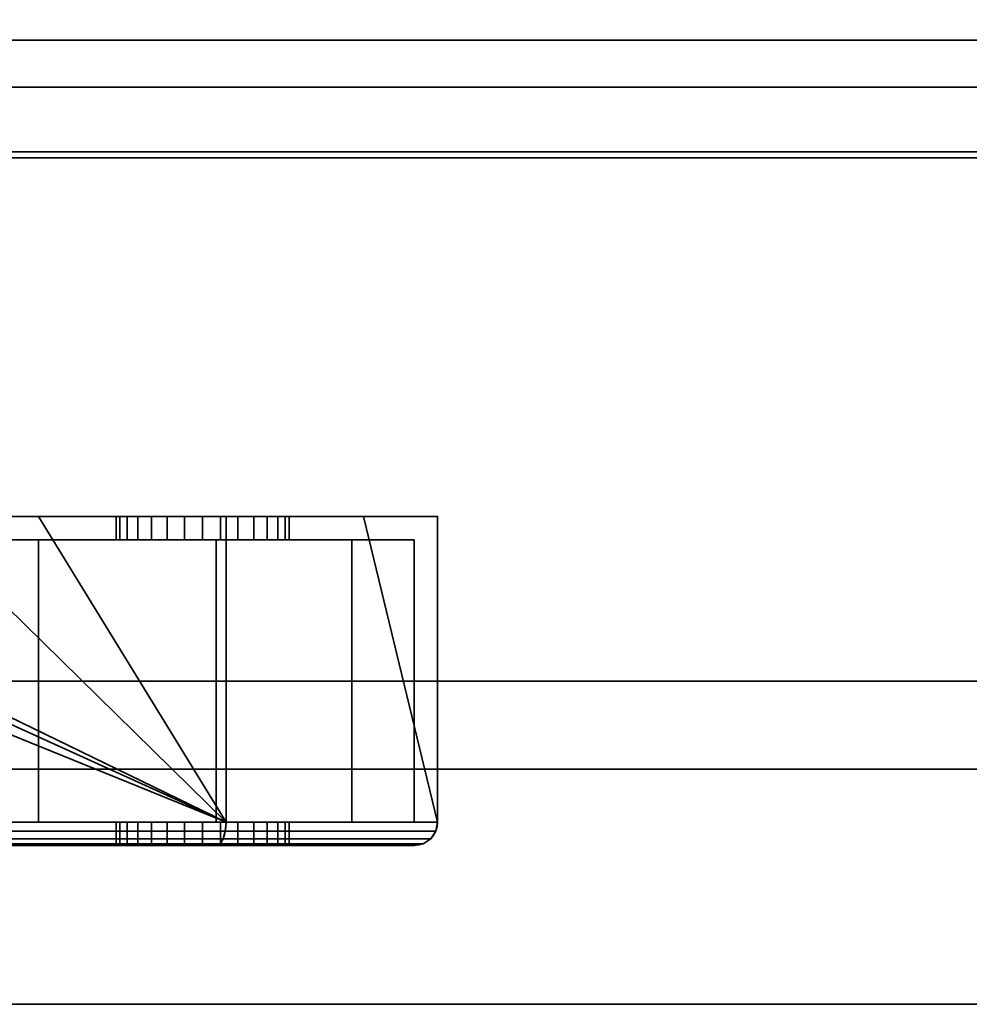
# Model space of a CAD drawing. Header units: millimetres. Extents: x -625 to 3625, y -115 to 71.
# Tile 771 of 1056: x 2567 to 2608, y -45 to -3. Entities that reach past the tile are written whole.
import ezdxf

# ---------------------------------------------------------------- set-up
doc = ezdxf.new("R2010")
doc.units = ezdxf.units.MM
doc.layers.add('151', color=7, linetype='Continuous', true_color=0xffffff)

# ---------------------------------------------------------------- blocks, each defined once
blk = doc.blocks.new('UG_SURFACE_003')
at = {"layer": '151', "color": 252, "linetype": 'Continuous', "lineweight": 35}
for points in [[(3625, -31, 2235), (3625, 69, 2235), (2275, 69, 2235), (2275, -31, 2235)], [(2425, -31, 2085), (2425, 69, 2085), (3475, 69, 2085), (3475, -31, 2085)], [(3625, -31, 2235), (2275, -31, 2235), (2425, -31, 2085), (3475, -31, 2085)]]:
    blk.add_3dface(points, dxfattribs=at)
blk = doc.blocks.new('UG_SURFACE_156')
at = {"layer": '151', "color": 252, "linetype": 'Continuous', "lineweight": 35}
for points in [[(2543.975, -24, 1167.5), (2494, -24, 1167.5), (2494, -37, 1167.5), (2576, -37, 1167.5)], [(2576, -37, 1002.5), (2494, -37, 1002.5), (2494, -24, 1002.5), (2543.975, -24, 1002.5)], [(2576, -37, 1167.5), (2547.375, -24, 1167.5), (2543.975, -24, 1167.5)], [(2576, -37, 1002.5), (2543.975, -24, 1002.5), (2547.375, -24, 1002.5)], [(2576, -37, 1167.5), (2549.25, -24, 1167.5), (2547.375, -24, 1167.5)], [(2576, -37, 1002.5), (2547.375, -24, 1002.5), (2549.25, -24, 1002.5)], [(2576, -37, 1167.5), (2562.75, -24, 1167.5), (2549.25, -24, 1167.5)], [(2576, -37, 1002.5), (2549.25, -24, 1002.5), (2562.75, -24, 1002.5)], [(2576, -37, 1167.5), (2568.025, -24, 1167.5), (2562.75, -24, 1167.5)], [(2576, -37, 1002.5), (2562.75, -24, 1002.5), (2568.025, -24, 1002.5)], [(2568.025, -24, 1091.25), (2562.75, -24, 1091.25), (2562.75, -24, 1099.071), (2563.361, -24, 1099.75)], [(2568.025, -24, 1013.575), (2562.75, -24, 1013.575), (2562.75, -24, 1026.71), (2563.607, -24, 1027.676)], [(2568.025, -24, 1033.975), (2564.311, -24, 1034.737), (2562.75, -24, 1037.42)], [(2562.75, -24, 1037.42), (2562.75, -24, 1058.875), (2568.025, -24, 1058.875), (2568.025, -24, 1033.975)], [(2564.084, -24, 1106.627), (2562.75, -24, 1108.937), (2562.75, -24, 1110.1), (2568.025, -24, 1110.1)], [(2562.75, -24, 1002.5), (2562.75, -24, 1013.575), (2568.025, -24, 1013.575), (2568.025, -24, 1002.5)], [(2562.75, -24, 1058.875), (2562.75, -24, 1091.25), (2568.025, -24, 1091.25), (2568.025, -24, 1058.875)], [(2562.75, -24, 1110.1), (2562.75, -24, 1128.75), (2568.025, -24, 1128.75), (2568.025, -24, 1110.1)], [(2562.75, -24, 1128.75), (2562.75, -24, 1167.5), (2568.025, -24, 1167.5), (2568.025, -24, 1128.75)], [(2563.361, -24, 1099.75), (2564.453, -24, 1103.112), (2568.025, -24, 1091.25)], [(2568.025, -24, 1033.975), (2568.025, -24, 1013.575), (2563.607, -24, 1027.676), (2564.707, -24, 1031.132)], [(2568.025, -24, 1110.1), (2568.025, -24, 1091.25), (2564.453, -24, 1103.112), (2564.084, -24, 1106.627)], [(2568.025, -24, 1033.975), (2564.394, -24, 1033.975), (2564.311, -24, 1034.737)], [(2564.707, -24, 1031.132), (2564.394, -24, 1033.975), (2568.025, -24, 1033.975)], [(2576, -37, 1167.5), (2576, -24, 1167.5), (2568.025, -24, 1167.5)], [(2568.025, -24, 1002.5), (2576, -24, 1002.5), (2576, -37, 1002.5)], [(2568.025, -24, 1091.25), (2572.25, -24, 1101.524), (2573.495, -24, 1100.62)], [(2568.025, -24, 1091.25), (2571.481, -24, 1102.857), (2572.25, -24, 1101.524)], [(2568.025, -24, 1091.25), (2568.025, -24, 1110.1), (2571.32, -24, 1104.387), (2571.481, -24, 1102.857)], [(2573.495, -24, 1100.62), (2575, -24, 1100.3), (2581.85, -24, 1091.25), (2568.025, -24, 1091.25)], [(2568.025, -24, 1110.1), (2572.825, -24, 1106.993), (2571.796, -24, 1105.85)], [(2571.796, -24, 1105.85), (2571.32, -24, 1104.387), (2568.025, -24, 1110.1)], [(2568.025, -24, 1110.1), (2581.85, -24, 1110.1), (2575.769, -24, 1107.619), (2574.231, -24, 1107.619)], [(2574.231, -24, 1107.619), (2572.825, -24, 1106.993), (2568.025, -24, 1110.1)], [(2568.025, -24, 1013.575), (2572.25, -24, 1021.024), (2573.495, -24, 1020.12)], [(2568.025, -24, 1013.575), (2571.481, -24, 1022.357), (2572.25, -24, 1021.024)], [(2568.025, -24, 1013.575), (2568.025, -24, 1033.975), (2571.32, -24, 1023.887), (2571.481, -24, 1022.357)], [(2573.495, -24, 1020.12), (2575, -24, 1019.8), (2581.85, -24, 1013.575), (2568.025, -24, 1013.575)], [(2568.025, -24, 1033.975), (2572.825, -24, 1026.493), (2571.796, -24, 1025.35)], [(2571.796, -24, 1025.35), (2571.32, -24, 1023.887), (2568.025, -24, 1033.975)], [(2568.025, -24, 1033.975), (2581.85, -24, 1033.975), (2575.769, -24, 1027.119), (2574.231, -24, 1027.119)], [(2574.231, -24, 1027.119), (2572.825, -24, 1026.493), (2568.025, -24, 1033.975)], [(2568.025, -24, 1013.575), (2581.85, -24, 1013.575), (2581.85, -24, 1008.35), (2576, -24, 1002.5)], [(2568.025, -24, 1128.75), (2568.025, -24, 1167.5), (2576, -24, 1167.5), (2581.85, -24, 1161.65)], [(2581.85, -24, 1161.65), (2581.85, -24, 1128.75), (2568.025, -24, 1128.75)], [(2576, -24, 1002.5), (2568.025, -24, 1002.5), (2568.025, -24, 1013.575)], [(2568.025, -24, 1033.975), (2568.025, -24, 1058.875), (2581.85, -24, 1058.875), (2581.85, -24, 1033.975)], [(2568.025, -24, 1058.875), (2568.025, -24, 1091.25), (2581.85, -24, 1091.25), (2581.85, -24, 1058.875)], [(2568.025, -24, 1110.1), (2568.025, -24, 1128.75), (2581.85, -24, 1128.75), (2581.85, -24, 1110.1)], [(2571.32, -24, 1104.387), (2571.32, -25, 1104.387), (2571.481, -25, 1102.857), (2571.481, -24, 1102.857)], [(2571.796, -24, 1105.85), (2571.796, -25, 1105.85), (2571.32, -25, 1104.387), (2571.32, -24, 1104.387)], [(2571.32, -24, 1023.887), (2571.32, -25, 1023.887), (2571.481, -25, 1022.357), (2571.481, -24, 1022.357)], [(2571.796, -24, 1025.35), (2571.796, -25, 1025.35), (2571.32, -25, 1023.887), (2571.32, -24, 1023.887)], [(2571.481, -24, 1102.857), (2571.481, -25, 1102.857), (2572.25, -25, 1101.524), (2572.25, -24, 1101.524)], [(2571.481, -24, 1022.357), (2571.481, -25, 1022.357), (2572.25, -25, 1021.024), (2572.25, -24, 1021.024)], [(2572.825, -24, 1106.993), (2572.825, -25, 1106.993), (2571.796, -25, 1105.85), (2571.796, -24, 1105.85)], [(2572.825, -24, 1026.493), (2572.825, -25, 1026.493), (2571.796, -25, 1025.35), (2571.796, -24, 1025.35)], [(2572.25, -24, 1101.524), (2572.25, -25, 1101.524), (2573.495, -25, 1100.62), (2573.495, -24, 1100.62)], [(2572.25, -24, 1021.024), (2572.25, -25, 1021.024), (2573.495, -25, 1020.12), (2573.495, -24, 1020.12)], [(2574.231, -24, 1107.619), (2574.231, -25, 1107.619), (2572.825, -25, 1106.993), (2572.825, -24, 1106.993)], [(2574.231, -24, 1027.119), (2574.231, -25, 1027.119), (2572.825, -25, 1026.493), (2572.825, -24, 1026.493)], [(2573.495, -24, 1100.62), (2573.495, -25, 1100.62), (2575, -25, 1100.3), (2575, -24, 1100.3)], [(2573.495, -24, 1020.12), (2573.495, -25, 1020.12), (2575, -25, 1019.8), (2575, -24, 1019.8)], [(2575.769, -24, 1107.619), (2575.769, -25, 1107.619), (2574.231, -25, 1107.619), (2574.231, -24, 1107.619)], [(2575.769, -24, 1027.119), (2575.769, -25, 1027.119), (2574.231, -25, 1027.119), (2574.231, -24, 1027.119)], [(2581.85, -24, 1091.25), (2575, -24, 1100.3), (2576.505, -24, 1100.62)], [(2581.85, -24, 1013.575), (2575, -24, 1019.8), (2576.505, -24, 1020.12)], [(2575, -24, 1100.3), (2575, -25, 1100.3), (2576.505, -25, 1100.62), (2576.505, -24, 1100.62)], [(2575, -24, 1019.8), (2575, -25, 1019.8), (2576.505, -25, 1020.12), (2576.505, -24, 1020.12)], [(2577.175, -24, 1026.493), (2575.769, -24, 1027.119), (2581.85, -24, 1033.975)], [(2577.175, -24, 1106.993), (2575.769, -24, 1107.619), (2581.85, -24, 1110.1)], [(2577.175, -24, 1106.993), (2577.175, -25, 1106.993), (2575.769, -25, 1107.619), (2575.769, -24, 1107.619)], [(2577.175, -24, 1026.493), (2577.175, -25, 1026.493), (2575.769, -25, 1027.119), (2575.769, -24, 1027.119)], [(2581.85, -24, 1161.65), (2576, -24, 1167.5), (2576, -37, 1167.5), (2585, -37, 1158.5)], [(2585, -37, 1011.5), (2576, -37, 1002.5), (2576, -24, 1002.5), (2581.85, -24, 1008.35)], [(2576.505, -24, 1100.62), (2577.75, -24, 1101.524), (2581.85, -24, 1091.25)], [(2576.505, -24, 1020.12), (2577.75, -24, 1021.024), (2581.85, -24, 1013.575)], [(2576.505, -24, 1100.62), (2576.505, -25, 1100.62), (2577.75, -25, 1101.524), (2577.75, -24, 1101.524)], [(2576.505, -24, 1020.12), (2576.505, -25, 1020.12), (2577.75, -25, 1021.024), (2577.75, -24, 1021.024)], [(2578.204, -24, 1105.85), (2577.175, -24, 1106.993), (2581.85, -24, 1110.1)], [(2578.204, -24, 1025.35), (2577.175, -24, 1026.493), (2581.85, -24, 1033.975)], [(2578.204, -24, 1105.85), (2578.204, -25, 1105.85), (2577.175, -25, 1106.993), (2577.175, -24, 1106.993)], [(2578.204, -24, 1025.35), (2578.204, -25, 1025.35), (2577.175, -25, 1026.493), (2577.175, -24, 1026.493)], [(2577.75, -24, 1101.524), (2578.519, -24, 1102.857), (2581.85, -24, 1091.25)], [(2577.75, -24, 1021.024), (2578.519, -24, 1022.357), (2581.85, -24, 1013.575)], [(2577.75, -24, 1101.524), (2577.75, -25, 1101.524), (2578.519, -25, 1102.857), (2578.519, -24, 1102.857)], [(2577.75, -24, 1021.024), (2577.75, -25, 1021.024), (2578.519, -25, 1022.357), (2578.519, -24, 1022.357)], [(2581.85, -24, 1110.1), (2578.68, -24, 1104.387), (2578.204, -24, 1105.85)], [(2581.85, -24, 1033.975), (2578.68, -24, 1023.887), (2578.204, -24, 1025.35)], [(2578.68, -24, 1104.387), (2578.68, -25, 1104.387), (2578.204, -25, 1105.85), (2578.204, -24, 1105.85)], [(2578.68, -24, 1023.887), (2578.68, -25, 1023.887), (2578.204, -25, 1025.35), (2578.204, -24, 1025.35)], [(2578.519, -24, 1102.857), (2578.68, -24, 1104.387), (2581.85, -24, 1110.1), (2581.85, -24, 1091.25)], [(2578.519, -24, 1022.357), (2578.68, -24, 1023.887), (2581.85, -24, 1033.975), (2581.85, -24, 1013.575)], [(2578.519, -24, 1102.857), (2578.519, -25, 1102.857), (2578.68, -25, 1104.387), (2578.68, -24, 1104.387)], [(2578.519, -24, 1022.357), (2578.519, -25, 1022.357), (2578.68, -25, 1023.887), (2578.68, -24, 1023.887)], [(2585, -37, 1158.5), (2585, -24, 1158.5), (2581.85, -24, 1161.65)], [(2581.85, -24, 1008.35), (2585, -24, 1011.5), (2585, -37, 1011.5)], [(2585, -24, 1158.5), (2585, -24, 1128.75), (2581.85, -24, 1128.75), (2581.85, -24, 1161.65)], [(2581.85, -24, 1008.35), (2581.85, -24, 1013.575), (2585, -24, 1013.575), (2585, -24, 1011.5)], [(2581.85, -24, 1013.575), (2581.85, -24, 1033.975), (2585, -24, 1033.975), (2585, -24, 1013.575)], [(2581.85, -24, 1033.975), (2581.85, -24, 1058.875), (2585, -24, 1058.875), (2585, -24, 1033.975)], [(2581.85, -24, 1058.875), (2581.85, -24, 1091.25), (2585, -24, 1091.25), (2585, -24, 1058.875)], [(2581.85, -24, 1091.25), (2581.85, -24, 1110.1), (2585, -24, 1110.1), (2585, -24, 1091.25)], [(2581.85, -24, 1110.1), (2581.85, -24, 1128.75), (2585, -24, 1128.75), (2585, -24, 1110.1)], [(2585, -37, 1158.5), (2585, -24, 1110.1), (2585, -24, 1128.75)], [(2585, -37, 1158.5), (2585, -24, 1091.25), (2585, -24, 1110.1)], [(2585, -37, 1158.5), (2585, -37, 1011.5), (2585, -24, 1058.875), (2585, -24, 1091.25)], [(2585, -37, 1011.5), (2585, -24, 1033.975), (2585, -24, 1058.875)], [(2585, -37, 1011.5), (2585, -24, 1013.575), (2585, -24, 1033.975)], [(2585, -37, 1011.5), (2585, -24, 1011.5), (2585, -24, 1013.575)], [(2585, -24, 1128.75), (2585, -24, 1158.5), (2585, -37, 1158.5)], [(2560.75, -37, 1003.5), (2568.025, -37, 1003.5), (2568.025, -25, 1003.5), (2562.75, -25, 1003.5)], [(2562.75, -25, 1166.5), (2568.025, -25, 1166.5), (2568.025, -37, 1166.5), (2560.75, -37, 1166.5)], [(2568.025, -25, 1110.1), (2562.75, -25, 1110.1), (2562.75, -25, 1108.937), (2564.084, -25, 1106.627)], [(2568.025, -25, 1033.975), (2568.025, -25, 1058.875), (2562.75, -25, 1058.875), (2562.75, -25, 1037.42)], [(2562.75, -25, 1037.42), (2564.311, -25, 1034.737), (2568.025, -25, 1033.975)], [(2563.607, -25, 1027.676), (2562.75, -25, 1026.71), (2562.75, -25, 1013.575), (2568.025, -25, 1013.575)], [(2563.361, -25, 1099.75), (2562.75, -25, 1099.071), (2562.75, -25, 1091.25), (2568.025, -25, 1091.25)], [(2568.025, -25, 1003.5), (2568.025, -25, 1013.575), (2562.75, -25, 1013.575), (2562.75, -25, 1003.5)], [(2568.025, -25, 1058.875), (2568.025, -25, 1091.25), (2562.75, -25, 1091.25), (2562.75, -25, 1058.875)], [(2568.025, -25, 1110.1), (2568.025, -25, 1128.75), (2562.75, -25, 1128.75), (2562.75, -25, 1110.1)], [(2568.025, -25, 1128.75), (2568.025, -25, 1166.5), (2562.75, -25, 1166.5), (2562.75, -25, 1128.75)], [(2568.025, -25, 1091.25), (2564.453, -25, 1103.112), (2563.361, -25, 1099.75)], [(2564.707, -25, 1031.132), (2563.607, -25, 1027.676), (2568.025, -25, 1013.575), (2568.025, -25, 1033.975)], [(2564.084, -25, 1106.627), (2564.453, -25, 1103.112), (2568.025, -25, 1091.25), (2568.025, -25, 1110.1)], [(2564.311, -25, 1034.737), (2564.394, -25, 1033.975), (2568.025, -25, 1033.975)], [(2568.025, -25, 1033.975), (2564.394, -25, 1033.975), (2564.707, -25, 1031.132)], [(2568.025, -37, 1003.5), (2575.586, -37, 1003.5), (2575.586, -25, 1003.5), (2568.025, -25, 1003.5)], [(2568.025, -25, 1166.5), (2575.586, -25, 1166.5), (2575.586, -37, 1166.5), (2568.025, -37, 1166.5)], [(2568.025, -25, 1091.25), (2581.35, -25, 1091.25), (2575, -25, 1100.3), (2573.495, -25, 1100.62)], [(2581.35, -25, 1110.1), (2568.025, -25, 1110.1), (2574.231, -25, 1107.619), (2575.769, -25, 1107.619)], [(2573.495, -25, 1100.62), (2572.25, -25, 1101.524), (2568.025, -25, 1091.25)], [(2568.025, -25, 1110.1), (2572.825, -25, 1106.993), (2574.231, -25, 1107.619)], [(2568.025, -25, 1110.1), (2571.32, -25, 1104.387), (2571.796, -25, 1105.85)], [(2572.25, -25, 1101.524), (2571.481, -25, 1102.857), (2568.025, -25, 1091.25)], [(2571.481, -25, 1102.857), (2571.32, -25, 1104.387), (2568.025, -25, 1110.1), (2568.025, -25, 1091.25)], [(2571.796, -25, 1105.85), (2572.825, -25, 1106.993), (2568.025, -25, 1110.1)], [(2568.025, -25, 1013.575), (2581.35, -25, 1013.575), (2575, -25, 1019.8), (2573.495, -25, 1020.12)], [(2581.35, -25, 1033.975), (2568.025, -25, 1033.975), (2574.231, -25, 1027.119), (2575.769, -25, 1027.119)], [(2573.495, -25, 1020.12), (2572.25, -25, 1021.024), (2568.025, -25, 1013.575)], [(2568.025, -25, 1033.975), (2572.825, -25, 1026.493), (2574.231, -25, 1027.119)], [(2568.025, -25, 1033.975), (2571.32, -25, 1023.887), (2571.796, -25, 1025.35)], [(2572.25, -25, 1021.024), (2571.481, -25, 1022.357), (2568.025, -25, 1013.575)], [(2571.481, -25, 1022.357), (2571.32, -25, 1023.887), (2568.025, -25, 1033.975), (2568.025, -25, 1013.575)], [(2571.796, -25, 1025.35), (2572.825, -25, 1026.493), (2568.025, -25, 1033.975)], [(2568.025, -25, 1128.75), (2581.35, -25, 1128.75), (2581.35, -25, 1160.736), (2575.586, -25, 1166.5)], [(2568.025, -25, 1013.575), (2568.025, -25, 1003.5), (2575.586, -25, 1003.5)], [(2575.586, -25, 1003.5), (2581.35, -25, 1009.264), (2581.35, -25, 1013.575), (2568.025, -25, 1013.575)], [(2575.586, -25, 1166.5), (2568.025, -25, 1166.5), (2568.025, -25, 1128.75)], [(2581.35, -25, 1033.975), (2581.35, -25, 1058.875), (2568.025, -25, 1058.875), (2568.025, -25, 1033.975)], [(2581.35, -25, 1058.875), (2581.35, -25, 1091.25), (2568.025, -25, 1091.25), (2568.025, -25, 1058.875)], [(2581.35, -25, 1110.1), (2581.35, -25, 1128.75), (2568.025, -25, 1128.75), (2568.025, -25, 1110.1)], [(2576.505, -25, 1020.12), (2575, -25, 1019.8), (2581.35, -25, 1013.575)], [(2576.505, -25, 1100.62), (2575, -25, 1100.3), (2581.35, -25, 1091.25)], [(2581.35, -25, 1009.264), (2575.586, -25, 1003.5), (2575.586, -37, 1003.5), (2581.35, -37, 1009.264)], [(2581.35, -37, 1160.736), (2575.586, -37, 1166.5), (2575.586, -25, 1166.5), (2581.35, -25, 1160.736)], [(2575.769, -25, 1107.619), (2577.175, -25, 1106.993), (2581.35, -25, 1110.1)], [(2575.769, -25, 1027.119), (2577.175, -25, 1026.493), (2581.35, -25, 1033.975)], [(2581.35, -25, 1091.25), (2577.75, -25, 1101.524), (2576.505, -25, 1100.62)], [(2581.35, -25, 1013.575), (2577.75, -25, 1021.024), (2576.505, -25, 1020.12)], [(2581.35, -25, 1110.1), (2577.175, -25, 1106.993), (2578.204, -25, 1105.85)], [(2581.35, -25, 1033.975), (2577.175, -25, 1026.493), (2578.204, -25, 1025.35)], [(2581.35, -25, 1091.25), (2578.519, -25, 1102.857), (2577.75, -25, 1101.524)], [(2581.35, -25, 1013.575), (2578.519, -25, 1022.357), (2577.75, -25, 1021.024)], [(2578.204, -25, 1105.85), (2578.68, -25, 1104.387), (2581.35, -25, 1110.1)], [(2578.204, -25, 1025.35), (2578.68, -25, 1023.887), (2581.35, -25, 1033.975)], [(2581.35, -25, 1091.25), (2581.35, -25, 1110.1), (2578.68, -25, 1104.387), (2578.519, -25, 1102.857)], [(2581.35, -25, 1013.575), (2581.35, -25, 1033.975), (2578.68, -25, 1023.887), (2578.519, -25, 1022.357)], [(2581.35, -37, 1009.264), (2584, -37, 1011.914), (2584, -25, 1011.914), (2581.35, -25, 1009.264)], [(2581.35, -25, 1160.736), (2584, -25, 1158.086), (2584, -37, 1158.086), (2581.35, -37, 1160.736)], [(2584, -25, 1011.914), (2584, -25, 1013.575), (2581.35, -25, 1013.575), (2581.35, -25, 1009.264)], [(2581.35, -25, 1160.736), (2581.35, -25, 1128.75), (2584, -25, 1128.75), (2584, -25, 1158.086)], [(2584, -25, 1013.575), (2584, -25, 1033.975), (2581.35, -25, 1033.975), (2581.35, -25, 1013.575)], [(2584, -25, 1033.975), (2584, -25, 1058.875), (2581.35, -25, 1058.875), (2581.35, -25, 1033.975)], [(2584, -25, 1058.875), (2584, -25, 1091.25), (2581.35, -25, 1091.25), (2581.35, -25, 1058.875)], [(2584, -25, 1091.25), (2584, -25, 1110.1), (2581.35, -25, 1110.1), (2581.35, -25, 1091.25)], [(2584, -25, 1110.1), (2584, -25, 1128.75), (2581.35, -25, 1128.75), (2581.35, -25, 1110.1)], [(2584, -37, 1108.1), (2584, -37, 1126.75), (2584, -25, 1128.75), (2584, -25, 1110.1)], [(2584, -37, 1013.575), (2584, -37, 1033.975), (2584, -25, 1033.975), (2584, -25, 1013.575)], [(2584, -25, 1110.1), (2584, -25, 1091.25), (2584, -37, 1099.9), (2584, -37, 1108.1)], [(2584, -37, 1033.975), (2584, -25, 1058.875), (2584, -25, 1033.975)], [(2584, -25, 1091.25), (2584, -37, 1093.25), (2584, -37, 1099.9)], [(2584, -37, 1033.975), (2584, -37, 1093.25), (2584, -25, 1091.25), (2584, -25, 1058.875)], [(2584, -25, 1013.575), (2584, -25, 1011.914), (2584, -37, 1011.914), (2584, -37, 1013.575)], [(2584, -37, 1126.75), (2584, -37, 1158.086), (2584, -25, 1158.086), (2584, -25, 1128.75)], [(2576, -37, 1167.5), (2494, -37, 1167.5), (2494, -37.383, 1167.424), (2575.969, -37.383, 1167.424)], [(2575.969, -37.383, 1002.576), (2494, -37.383, 1002.576), (2494, -37, 1002.5), (2576, -37, 1002.5)], [(2568.025, -37, 1126.75), (2560.75, -37, 1126.75), (2560.75, -37, 1148.446), (2560.755, -37, 1148.455)], [(2568.025, -37, 1003.5), (2560.75, -37, 1003.5), (2560.75, -37, 1010.479), (2560.804, -37, 1010.56)], [(2560.973, -37, 1082.523), (2560.75, -37, 1083.208), (2560.75, -37, 1093.25), (2568.025, -37, 1093.25)], [(2560.973, -37, 1150.523), (2560.75, -37, 1151.208), (2560.75, -37, 1166.5), (2568.025, -37, 1166.5)], [(2568.025, -37, 1126.75), (2568.025, -37, 1108.1), (2560.75, -37, 1108.1), (2560.75, -37, 1126.75)], [(2568.025, -37, 1108.1), (2568.025, -37, 1099.9), (2560.75, -37, 1099.9), (2560.75, -37, 1108.1)], [(2568.025, -37, 1099.9), (2568.025, -37, 1093.25), (2560.75, -37, 1093.25), (2560.75, -37, 1099.9)], [(2568.025, -37, 1166.5), (2568.025, -37, 1126.75), (2560.755, -37, 1148.455), (2560.973, -37, 1150.523)], [(2568.025, -37, 1093.25), (2568.025, -37, 1033.975), (2560.755, -37, 1080.455), (2560.973, -37, 1082.523)], [(2564.311, -37, 1034.737), (2562.487, -37, 1037.872), (2560.755, -37, 1080.455), (2568.025, -37, 1033.975)], [(2568.025, -37, 1013.575), (2568.025, -37, 1003.5), (2560.804, -37, 1010.56), (2561.2, -37, 1012.55)], [(2568.025, -37, 1013.575), (2561.2, -37, 1013.575), (2561.2, -37, 1024.963), (2563.607, -37, 1027.676)], [(2561.2, -37, 1012.55), (2561.2, -37, 1013.575), (2568.025, -37, 1013.575)], [(2563.607, -37, 1027.676), (2564.707, -37, 1031.132), (2568.025, -37, 1033.975), (2568.025, -37, 1013.575)], [(2568.025, -37, 1033.975), (2564.394, -37, 1033.975), (2564.311, -37, 1034.737)], [(2564.707, -37, 1031.132), (2564.394, -37, 1033.975), (2568.025, -37, 1033.975)], [(2568.025, -37, 1013.575), (2572.25, -37, 1021.024), (2573.495, -37, 1020.12)], [(2568.025, -37, 1013.575), (2571.481, -37, 1022.357), (2572.25, -37, 1021.024)], [(2568.025, -37, 1013.575), (2568.025, -37, 1033.975), (2571.32, -37, 1023.887), (2571.481, -37, 1022.357)], [(2573.495, -37, 1020.12), (2575, -37, 1019.8), (2581.35, -37, 1013.575), (2568.025, -37, 1013.575)], [(2568.025, -37, 1033.975), (2572.825, -37, 1026.493), (2571.796, -37, 1025.35)], [(2571.796, -37, 1025.35), (2571.32, -37, 1023.887), (2568.025, -37, 1033.975)], [(2568.025, -37, 1033.975), (2581.35, -37, 1033.975), (2575, -37, 1027.2), (2574.231, -37, 1027.119)], [(2574.231, -37, 1027.119), (2572.825, -37, 1026.493), (2568.025, -37, 1033.975)], [(2568.025, -37, 1099.9), (2573.495, -37, 1100.62), (2575, -37, 1100.3)], [(2568.025, -37, 1099.9), (2572.25, -37, 1101.524), (2573.495, -37, 1100.62)], [(2568.025, -37, 1099.9), (2571.481, -37, 1102.857), (2572.25, -37, 1101.524)], [(2568.025, -37, 1099.9), (2568.025, -37, 1108.1), (2571.32, -37, 1104.387), (2571.481, -37, 1102.857)], [(2575, -37, 1100.3), (2581.35, -37, 1099.9), (2568.025, -37, 1099.9)], [(2568.025, -37, 1108.1), (2572.825, -37, 1106.993), (2571.796, -37, 1105.85)], [(2571.796, -37, 1105.85), (2571.32, -37, 1104.387), (2568.025, -37, 1108.1)], [(2568.025, -37, 1108.1), (2581.35, -37, 1108.1), (2575, -37, 1107.7)], [(2575, -37, 1107.7), (2574.231, -37, 1107.619), (2568.025, -37, 1108.1)], [(2574.231, -37, 1107.619), (2572.825, -37, 1106.993), (2568.025, -37, 1108.1)], [(2568.025, -37, 1166.5), (2575.586, -37, 1166.5), (2581.35, -37, 1160.736)], [(2568.025, -37, 1013.575), (2581.35, -37, 1013.575), (2581.35, -37, 1009.264), (2575.586, -37, 1003.5)], [(2575.586, -37, 1003.5), (2568.025, -37, 1003.5), (2568.025, -37, 1013.575)], [(2581.35, -37, 1160.736), (2581.35, -37, 1126.75), (2568.025, -37, 1126.75), (2568.025, -37, 1166.5)], [(2581.35, -37, 1126.75), (2581.35, -37, 1108.1), (2568.025, -37, 1108.1), (2568.025, -37, 1126.75)], [(2581.35, -37, 1099.9), (2581.35, -37, 1093.25), (2568.025, -37, 1093.25), (2568.025, -37, 1099.9)], [(2581.35, -37, 1093.25), (2581.35, -37, 1033.975), (2568.025, -37, 1033.975), (2568.025, -37, 1093.25)], [(2571.32, -37, 1104.387), (2571.32, -38, 1104.387), (2571.481, -38, 1102.857), (2571.481, -37, 1102.857)], [(2571.796, -37, 1105.85), (2571.796, -38, 1105.85), (2571.32, -38, 1104.387), (2571.32, -37, 1104.387)], [(2571.32, -37, 1023.887), (2571.32, -38, 1023.887), (2571.481, -38, 1022.357), (2571.481, -37, 1022.357)], [(2571.796, -37, 1025.35), (2571.796, -38, 1025.35), (2571.32, -38, 1023.887), (2571.32, -37, 1023.887)], [(2571.481, -37, 1102.857), (2571.481, -38, 1102.857), (2572.25, -38, 1101.524), (2572.25, -37, 1101.524)], [(2571.481, -37, 1022.357), (2571.481, -38, 1022.357), (2572.25, -38, 1021.024), (2572.25, -37, 1021.024)], [(2572.825, -37, 1106.993), (2572.825, -38, 1106.993), (2571.796, -38, 1105.85), (2571.796, -37, 1105.85)], [(2572.825, -37, 1026.493), (2572.825, -38, 1026.493), (2571.796, -38, 1025.35), (2571.796, -37, 1025.35)], [(2572.25, -37, 1101.524), (2572.25, -38, 1101.524), (2573.495, -38, 1100.62), (2573.495, -37, 1100.62)], [(2572.25, -37, 1021.024), (2572.25, -38, 1021.024), (2573.495, -38, 1020.12), (2573.495, -37, 1020.12)], [(2574.231, -37, 1107.619), (2574.231, -38, 1107.619), (2572.825, -38, 1106.993), (2572.825, -37, 1106.993)], [(2574.231, -37, 1027.119), (2574.231, -38, 1027.119), (2572.825, -38, 1026.493), (2572.825, -37, 1026.493)], [(2573.495, -37, 1100.62), (2573.495, -38, 1100.62), (2575, -38, 1100.3), (2575, -37, 1100.3)], [(2573.495, -37, 1020.12), (2573.495, -38, 1020.12), (2575, -38, 1019.8), (2575, -37, 1019.8)], [(2575, -38, 1107.7), (2574.231, -38, 1107.619), (2574.231, -37, 1107.619), (2575, -37, 1107.7)], [(2575, -38, 1027.2), (2574.231, -38, 1027.119), (2574.231, -37, 1027.119), (2575, -37, 1027.2)], [(2575, -37, 1107.7), (2575.769, -37, 1107.619), (2575.769, -38, 1107.619), (2575, -38, 1107.7)], [(2575, -37, 1100.3), (2575, -38, 1100.3), (2576.505, -38, 1100.62), (2576.505, -37, 1100.62)], [(2575, -37, 1027.2), (2575.769, -37, 1027.119), (2575.769, -38, 1027.119), (2575, -38, 1027.2)], [(2575, -37, 1019.8), (2575, -38, 1019.8), (2576.505, -38, 1020.12), (2576.505, -37, 1020.12)], [(2581.35, -37, 1013.575), (2575, -37, 1019.8), (2576.505, -37, 1020.12)], [(2581.35, -37, 1099.9), (2575, -37, 1100.3), (2576.505, -37, 1100.62)], [(2575.769, -37, 1107.619), (2575, -37, 1107.7), (2581.35, -37, 1108.1)], [(2575.769, -37, 1027.119), (2575, -37, 1027.2), (2581.35, -37, 1033.975)], [(2577.175, -37, 1106.993), (2577.175, -38, 1106.993), (2575.769, -38, 1107.619), (2575.769, -37, 1107.619)], [(2577.175, -37, 1026.493), (2577.175, -38, 1026.493), (2575.769, -38, 1027.119), (2575.769, -37, 1027.119)], [(2581.35, -37, 1033.975), (2577.175, -37, 1026.493), (2575.769, -37, 1027.119)], [(2581.35, -37, 1108.1), (2577.175, -37, 1106.993), (2575.769, -37, 1107.619)], [(2585, -37, 1158.5), (2576, -37, 1167.5), (2575.969, -37.383, 1167.424), (2584.924, -37.383, 1158.468)], [(2576, -37, 1002.5), (2585, -37, 1011.5), (2584.924, -37.383, 1011.531), (2575.969, -37.383, 1002.576)], [(2576.505, -37, 1100.62), (2576.505, -38, 1100.62), (2577.75, -38, 1101.524), (2577.75, -37, 1101.524)], [(2576.505, -37, 1020.12), (2576.505, -38, 1020.12), (2577.75, -38, 1021.024), (2577.75, -37, 1021.024)], [(2576.505, -37, 1020.12), (2577.75, -37, 1021.024), (2581.35, -37, 1013.575)], [(2576.505, -37, 1100.62), (2577.75, -37, 1101.524), (2581.35, -37, 1099.9)], [(2578.204, -37, 1105.85), (2578.204, -38, 1105.85), (2577.175, -38, 1106.993), (2577.175, -37, 1106.993)], [(2578.204, -37, 1025.35), (2578.204, -38, 1025.35), (2577.175, -38, 1026.493), (2577.175, -37, 1026.493)], [(2578.204, -37, 1025.35), (2577.175, -37, 1026.493), (2581.35, -37, 1033.975)], [(2578.204, -37, 1105.85), (2577.175, -37, 1106.993), (2581.35, -37, 1108.1)], [(2577.75, -37, 1101.524), (2577.75, -38, 1101.524), (2578.519, -38, 1102.857), (2578.519, -37, 1102.857)], [(2577.75, -37, 1021.024), (2577.75, -38, 1021.024), (2578.519, -38, 1022.357), (2578.519, -37, 1022.357)], [(2577.75, -37, 1021.024), (2578.519, -37, 1022.357), (2581.35, -37, 1013.575)], [(2577.75, -37, 1101.524), (2578.519, -37, 1102.857), (2581.35, -37, 1099.9)], [(2578.68, -37, 1104.387), (2578.68, -38, 1104.387), (2578.204, -38, 1105.85), (2578.204, -37, 1105.85)], [(2578.68, -37, 1023.887), (2578.68, -38, 1023.887), (2578.204, -38, 1025.35), (2578.204, -37, 1025.35)], [(2581.35, -37, 1033.975), (2578.68, -37, 1023.887), (2578.204, -37, 1025.35)], [(2581.35, -37, 1108.1), (2578.68, -37, 1104.387), (2578.204, -37, 1105.85)], [(2578.519, -37, 1102.857), (2578.519, -38, 1102.857), (2578.68, -38, 1104.387), (2578.68, -37, 1104.387)], [(2578.519, -37, 1022.357), (2578.519, -38, 1022.357), (2578.68, -38, 1023.887), (2578.68, -37, 1023.887)], [(2578.519, -37, 1022.357), (2578.68, -37, 1023.887), (2581.35, -37, 1033.975), (2581.35, -37, 1013.575)], [(2578.519, -37, 1102.857), (2578.68, -37, 1104.387), (2581.35, -37, 1108.1), (2581.35, -37, 1099.9)], [(2581.35, -37, 1009.264), (2581.35, -37, 1013.575), (2584, -37, 1013.575), (2584, -37, 1011.914)], [(2584, -37, 1158.086), (2584, -37, 1126.75), (2581.35, -37, 1126.75), (2581.35, -37, 1160.736)], [(2584, -37, 1126.75), (2584, -37, 1108.1), (2581.35, -37, 1108.1), (2581.35, -37, 1126.75)], [(2584, -37, 1108.1), (2584, -37, 1099.9), (2581.35, -37, 1099.9), (2581.35, -37, 1108.1)], [(2584, -37, 1099.9), (2584, -37, 1093.25), (2581.35, -37, 1093.25), (2581.35, -37, 1099.9)], [(2584, -37, 1093.25), (2584, -37, 1033.975), (2581.35, -37, 1033.975), (2581.35, -37, 1093.25)], [(2584, -37, 1033.975), (2584, -37, 1013.575), (2581.35, -37, 1013.575), (2581.35, -37, 1033.975)], [(2585, -37, 1011.5), (2585, -37, 1158.5), (2584.924, -37.383, 1158.468), (2584.924, -37.383, 1011.531)], [(2575.969, -37.383, 1167.424), (2494, -37.383, 1167.424), (2494, -37.707, 1167.207), (2575.879, -37.707, 1167.207)], [(2575.879, -37.707, 1002.793), (2494, -37.707, 1002.793), (2494, -37.383, 1002.576), (2575.969, -37.383, 1002.576)], [(2584.924, -37.383, 1158.468), (2575.969, -37.383, 1167.424), (2575.879, -37.707, 1167.207), (2584.707, -37.707, 1158.379)], [(2575.969, -37.383, 1002.576), (2584.924, -37.383, 1011.531), (2584.707, -37.707, 1011.621), (2575.879, -37.707, 1002.793)], [(2584.924, -37.383, 1011.531), (2584.924, -37.383, 1158.468), (2584.707, -37.707, 1158.379), (2584.707, -37.707, 1011.621)], [(2575.879, -37.707, 1167.207), (2494, -37.707, 1167.207), (2494, -37.924, 1166.883), (2575.744, -37.924, 1166.883)], [(2575.744, -37.924, 1003.117), (2494, -37.924, 1003.117), (2494, -37.707, 1002.793), (2575.879, -37.707, 1002.793)], [(2575.744, -37.924, 1166.883), (2494, -37.924, 1166.883), (2494, -38, 1166.5), (2543.975, -38, 1166.5)], [(2494, -37.924, 1003.117), (2575.744, -37.924, 1003.117), (2549.25, -38, 1003.5), (2547.375, -38, 1003.5)], [(2575.744, -37.924, 1166.883), (2543.975, -38, 1166.5), (2547.375, -38, 1166.5)], [(2575.744, -37.924, 1166.883), (2547.375, -38, 1166.5), (2549.25, -38, 1166.5)], [(2549.25, -38, 1166.5), (2562.75, -38, 1166.5), (2575.744, -37.924, 1166.883)], [(2575.744, -37.924, 1003.117), (2562.75, -38, 1003.5), (2549.25, -38, 1003.5)], [(2575.744, -37.924, 1166.883), (2562.75, -38, 1166.5), (2568.025, -38, 1166.5)], [(2575.744, -37.924, 1003.117), (2568.025, -38, 1003.5), (2562.75, -38, 1003.5)], [(2568.025, -38, 1110.1), (2562.75, -38, 1110.1), (2562.75, -38, 1108.937), (2564.084, -38, 1106.627)], [(2568.025, -38, 1033.975), (2568.025, -38, 1091.25), (2562.75, -38, 1091.25), (2562.75, -38, 1037.42)], [(2562.75, -38, 1037.42), (2564.311, -38, 1034.737), (2568.025, -38, 1033.975)], [(2563.607, -38, 1027.676), (2562.75, -38, 1026.71), (2562.75, -38, 1013.575), (2568.025, -38, 1013.575)], [(2563.361, -38, 1099.75), (2562.75, -38, 1099.071), (2562.75, -38, 1097.9), (2568.025, -38, 1097.9)], [(2562.75, -38, 1166.5), (2562.75, -38, 1128.75), (2568.025, -38, 1128.75), (2568.025, -38, 1166.5)], [(2562.75, -38, 1128.75), (2562.75, -38, 1110.1), (2568.025, -38, 1110.1), (2568.025, -38, 1128.75)], [(2562.75, -38, 1097.9), (2562.75, -38, 1091.25), (2568.025, -38, 1091.25), (2568.025, -38, 1097.9)], [(2562.75, -38, 1013.575), (2562.75, -38, 1003.5), (2568.025, -38, 1003.5), (2568.025, -38, 1013.575)], [(2564.453, -38, 1103.112), (2563.361, -38, 1099.75), (2568.025, -38, 1097.9)], [(2564.707, -38, 1031.132), (2563.607, -38, 1027.676), (2568.025, -38, 1013.575), (2568.025, -38, 1033.975)], [(2568.025, -38, 1110.1), (2564.084, -38, 1106.627), (2564.5, -38, 1104)], [(2564.311, -38, 1034.737), (2564.394, -38, 1033.975), (2568.025, -38, 1033.975)], [(2568.025, -38, 1033.975), (2564.394, -38, 1033.975), (2564.707, -38, 1031.132)], [(2564.5, -38, 1104), (2564.453, -38, 1103.112), (2568.025, -38, 1097.9), (2568.025, -38, 1110.1)], [(2568.025, -38, 1166.5), (2575.586, -38, 1166.5), (2575.744, -37.924, 1166.883)], [(2575.744, -37.924, 1003.117), (2575.586, -38, 1003.5), (2568.025, -38, 1003.5)], [(2581.35, -38, 1033.975), (2568.025, -38, 1033.975), (2574.231, -38, 1027.119), (2575, -38, 1027.2)], [(2568.025, -38, 1013.575), (2581.35, -38, 1013.575), (2575, -38, 1019.8), (2573.495, -38, 1020.12)], [(2573.495, -38, 1020.12), (2572.25, -38, 1021.024), (2568.025, -38, 1013.575)], [(2568.025, -38, 1033.975), (2572.825, -38, 1026.493), (2574.231, -38, 1027.119)], [(2568.025, -38, 1033.975), (2571.32, -38, 1023.887), (2571.796, -38, 1025.35)], [(2572.25, -38, 1021.024), (2571.481, -38, 1022.357), (2568.025, -38, 1013.575)], [(2571.481, -38, 1022.357), (2571.32, -38, 1023.887), (2568.025, -38, 1033.975), (2568.025, -38, 1013.575)], [(2571.796, -38, 1025.35), (2572.825, -38, 1026.493), (2568.025, -38, 1033.975)], [(2581.35, -38, 1110.1), (2568.025, -38, 1110.1), (2574.231, -38, 1107.619), (2575, -38, 1107.7)], [(2568.025, -38, 1097.9), (2581.35, -38, 1097.9), (2575, -38, 1100.3), (2573.495, -38, 1100.62)], [(2573.495, -38, 1100.62), (2572.25, -38, 1101.524), (2568.025, -38, 1097.9)], [(2568.025, -38, 1110.1), (2572.825, -38, 1106.993), (2574.231, -38, 1107.619)], [(2568.025, -38, 1110.1), (2571.32, -38, 1104.387), (2571.796, -38, 1105.85)], [(2572.25, -38, 1101.524), (2571.481, -38, 1102.857), (2568.025, -38, 1097.9)], [(2571.481, -38, 1102.857), (2571.32, -38, 1104.387), (2568.025, -38, 1110.1), (2568.025, -38, 1097.9)], [(2571.796, -38, 1105.85), (2572.825, -38, 1106.993), (2568.025, -38, 1110.1)], [(2568.025, -38, 1013.575), (2568.025, -38, 1003.5), (2575.586, -38, 1003.5), (2581.35, -38, 1009.264)], [(2568.025, -38, 1128.75), (2581.35, -38, 1128.75), (2581.35, -38, 1160.736), (2575.586, -38, 1166.5)], [(2575.586, -38, 1166.5), (2568.025, -38, 1166.5), (2568.025, -38, 1128.75)], [(2581.35, -38, 1009.264), (2581.35, -38, 1013.575), (2568.025, -38, 1013.575)], [(2568.025, -38, 1128.75), (2568.025, -38, 1110.1), (2581.35, -38, 1110.1), (2581.35, -38, 1128.75)], [(2568.025, -38, 1097.9), (2568.025, -38, 1091.25), (2581.35, -38, 1091.25), (2581.35, -38, 1097.9)], [(2568.025, -38, 1091.25), (2568.025, -38, 1033.975), (2581.35, -38, 1033.975), (2581.35, -38, 1091.25)], [(2575, -38, 1027.2), (2575.769, -38, 1027.119), (2581.35, -38, 1033.975)], [(2575, -38, 1107.7), (2575.769, -38, 1107.619), (2581.35, -38, 1110.1)], [(2576.505, -38, 1100.62), (2575, -38, 1100.3), (2581.35, -38, 1097.9)], [(2576.505, -38, 1020.12), (2575, -38, 1019.8), (2581.35, -38, 1013.575)], [(2584.383, -37.924, 1158.244), (2575.744, -37.924, 1166.883), (2575.586, -38, 1166.5), (2581.35, -38, 1160.736)], [(2581.35, -38, 1009.264), (2575.586, -38, 1003.5), (2575.744, -37.924, 1003.117), (2584.383, -37.924, 1011.756)], [(2584.707, -37.707, 1158.379), (2575.879, -37.707, 1167.207), (2575.744, -37.924, 1166.883), (2584.383, -37.924, 1158.244)], [(2575.879, -37.707, 1002.793), (2584.707, -37.707, 1011.621), (2584.383, -37.924, 1011.756), (2575.744, -37.924, 1003.117)], [(2575.769, -38, 1027.119), (2577.175, -38, 1026.493), (2581.35, -38, 1033.975)], [(2575.769, -38, 1107.619), (2577.175, -38, 1106.993), (2581.35, -38, 1110.1)], [(2581.35, -38, 1013.575), (2577.75, -38, 1021.024), (2576.505, -38, 1020.12)], [(2581.35, -38, 1097.9), (2577.75, -38, 1101.524), (2576.505, -38, 1100.62)], [(2581.35, -38, 1033.975), (2577.175, -38, 1026.493), (2578.204, -38, 1025.35)], [(2581.35, -38, 1110.1), (2577.175, -38, 1106.993), (2578.204, -38, 1105.85)], [(2581.35, -38, 1013.575), (2578.519, -38, 1022.357), (2577.75, -38, 1021.024)], [(2581.35, -38, 1097.9), (2578.519, -38, 1102.857), (2577.75, -38, 1101.524)], [(2578.204, -38, 1025.35), (2578.68, -38, 1023.887), (2581.35, -38, 1033.975)], [(2578.204, -38, 1105.85), (2578.68, -38, 1104.387), (2581.35, -38, 1110.1)], [(2581.35, -38, 1013.575), (2581.35, -38, 1033.975), (2578.68, -38, 1023.887), (2578.519, -38, 1022.357)], [(2581.35, -38, 1097.9), (2581.35, -38, 1110.1), (2578.68, -38, 1104.387), (2578.519, -38, 1102.857)], [(2581.35, -38, 1160.736), (2584, -38, 1158.086), (2584.383, -37.924, 1158.244)], [(2584.383, -37.924, 1011.756), (2584, -38, 1011.914), (2581.35, -38, 1009.264)], [(2581.35, -38, 1160.736), (2581.35, -38, 1128.75), (2584, -38, 1128.75), (2584, -38, 1158.086)], [(2584, -38, 1011.914), (2584, -38, 1013.575), (2581.35, -38, 1013.575), (2581.35, -38, 1009.264)], [(2581.35, -38, 1128.75), (2581.35, -38, 1110.1), (2584, -38, 1110.1), (2584, -38, 1128.75)], [(2581.35, -38, 1110.1), (2581.35, -38, 1097.9), (2584, -38, 1097.9), (2584, -38, 1110.1)], [(2581.35, -38, 1097.9), (2581.35, -38, 1091.25), (2584, -38, 1091.25), (2584, -38, 1097.9)], [(2581.35, -38, 1091.25), (2581.35, -38, 1033.975), (2584, -38, 1033.975), (2584, -38, 1091.25)], [(2581.35, -38, 1033.975), (2581.35, -38, 1013.575), (2584, -38, 1013.575), (2584, -38, 1033.975)], [(2584.383, -37.924, 1011.756), (2584, -38, 1033.975), (2584, -38, 1013.575)], [(2584.383, -37.924, 1158.244), (2584, -38, 1097.9), (2584, -38, 1091.25)], [(2584, -38, 1091.25), (2584, -38, 1033.975), (2584.383, -37.924, 1011.756), (2584.383, -37.924, 1158.244)], [(2584.383, -37.924, 1158.244), (2584, -38, 1110.1), (2584, -38, 1097.9)], [(2584, -38, 1013.575), (2584, -38, 1011.914), (2584.383, -37.924, 1011.756)], [(2584.383, -37.924, 1158.244), (2584, -38, 1128.75), (2584, -38, 1110.1)], [(2584.383, -37.924, 1158.244), (2584, -38, 1158.086), (2584, -38, 1128.75)], [(2584.707, -37.707, 1011.621), (2584.707, -37.707, 1158.379), (2584.383, -37.924, 1158.244), (2584.383, -37.924, 1011.756)]]:
    blk.add_3dface(points, dxfattribs=at)
blk = doc.blocks.new('UG_SURFACE_157')
at = {"layer": '151', "color": 43, "linetype": 'Continuous', "lineweight": 35}
for points in [[(2491, -49, 2017), (3409, -49, 2017), (3409, 0, 2017), (2491, 0, 2017)], [(2491, -47), (2491, -2), (3409, -2), (3409, -47)]]:
    blk.add_3dface(points, dxfattribs=at)
blk = doc.blocks.new('UG_SURFACE_167')
at = {"layer": '151', "color": 41, "linetype": 'Continuous', "lineweight": 35}
for points in [[(3527.25, -49.75, 2135.75), (3527.25, -34.75, 2135.75), (2372.75, -34.75, 2135.75), (2372.75, -49.75, 2135.75)], [(3527.25, -34.75, 2135.75), (3457.25, -34.75, 2065.75), (2442.75, -34.75, 2065.75), (2372.75, -34.75, 2135.75)], [(3457.25, -34.75, 2065.75), (3457.25, -49.75, 2065.75), (2442.75, -49.75, 2065.75), (2442.75, -34.75, 2065.75)]]:
    blk.add_3dface(points, dxfattribs=at)
blk = doc.blocks.new('UG_SURFACE_168')
at = {"layer": '151', "color": 14, "linetype": 'Continuous', "lineweight": 35}
for points in [[(3532.25, -31, 2140.75), (3527.25, -31, 2135.75), (2372.75, -31, 2135.75), (2367.75, -31, 2140.75)], [(3532.25, -46.75, 2140.75), (3532.25, -31, 2140.75), (2367.75, -31, 2140.75), (2367.75, -46.75, 2140.75)], [(2372.75, -31, 2135.75), (3527.25, -31, 2135.75), (3527.25, -49.75, 2135.75), (2372.75, -49.75, 2135.75)]]:
    blk.add_3dface(points, dxfattribs=at)
blk = doc.blocks.new('UG_SURFACE_169')
at = {"layer": '151', "color": 14, "linetype": 'Continuous', "lineweight": 35}
for points in [[(3456.3, -5.75, 2064.8), (3455, -5.75, 2063.5), (2445, -5.75, 2063.5), (2443.7, -5.75, 2064.8)], [(3456.3, -34.75, 2064.8), (3456.3, -5.75, 2064.8), (2443.7, -5.75, 2064.8), (2443.7, -34.75, 2064.8)], [(3455, -5.75, 2063.5), (3452.25, -8.5, 2060.75), (2447.75, -8.5, 2060.75), (2445, -5.75, 2063.5)], [(3452.25, -8.5, 2060.75), (3452.25, -46.75, 2060.75), (2447.75, -46.75, 2060.75), (2447.75, -8.5, 2060.75)], [(3457.25, -49.75, 2065.75), (3457.25, -34.75, 2065.75), (2442.75, -34.75, 2065.75), (2442.75, -49.75, 2065.75)], [(3457.25, -34.75, 2065.75), (3456.3, -34.75, 2064.8), (2443.7, -34.75, 2064.8), (2442.75, -34.75, 2065.75)]]:
    blk.add_3dface(points, dxfattribs=at)
blk = doc.blocks.new('UG_SURFACE_170')
at = {"layer": '151', "color": 7, "linetype": 'Continuous', "lineweight": 35}
for points in [[(2447.75, -8.75, 2060.75), (2447.75, -46.75, 2060.75), (3452.25, -46.75, 2060.75), (3452.25, -8.75, 2060.75)], [(3452, -8.75, 2060.5), (2448, -8.75, 2060.5), (2447.75, -8.75, 2060.75), (3452.25, -8.75, 2060.75)], [(3452, -8.75, 2060.5), (3452, -46.75, 2060.5), (2448, -46.75, 2060.5), (2448, -8.75, 2060.5)], [(3532.5, -46.75, 2141), (3532.5, -31, 2141), (2367.5, -31, 2141), (2367.5, -46.75, 2141)], [(3532.25, -31, 2140.75), (2367.75, -31, 2140.75), (2367.5, -31, 2141), (3532.5, -31, 2141)], [(2367.75, -46.75, 2140.75), (2367.75, -31, 2140.75), (3532.25, -31, 2140.75), (3532.25, -46.75, 2140.75)]]:
    blk.add_3dface(points, dxfattribs=at)
blk = doc.blocks.new('UG_SURFACE_178')
at = {"layer": '151', "color": 31, "linetype": 'Continuous', "lineweight": 35}
for points in [[(3460.75, -34.75, 2069.25), (3460.75, 50.25, 2069.25), (2439.25, 50.25, 2069.25), (2439.25, -34.75, 2069.25)], [(3412.75, 3.25, 2021.25), (3412.75, -44.75, 2021.25), (2487.25, -44.75, 2021.25), (2487.25, 3.25, 2021.25)], [(3456.25, -3.75, 2064.75), (3456.25, -34.75, 2064.75), (2443.75, -34.75, 2064.75), (2443.75, -3.75, 2064.75)], [(3451.75, -3.75, 2060.25), (3456.25, -3.75, 2064.75), (2443.75, -3.75, 2064.75), (2448.25, -3.75, 2060.25)], [(3451.75, -44.75, 2060.25), (3451.75, -3.75, 2060.25), (2448.25, -3.75, 2060.25), (2448.25, -44.75, 2060.25)], [(3456.25, -34.75, 2064.75), (3460.75, -34.75, 2069.25), (2439.25, -34.75, 2069.25), (2443.75, -34.75, 2064.75)]]:
    blk.add_3dface(points, dxfattribs=at)
blk = doc.blocks.new('UG_SURFACE_180')
at = {"layer": '151', "color": 7, "linetype": 'Continuous', "lineweight": 35}
for points in [[(2487.25, 2.75, 2021.25), (2487.25, -44.75, 2021.25), (3412.75, -44.75, 2021.25), (3412.75, 2.75, 2021.25)], [(3412.5, 2.75, 2021), (3412.5, -44.75, 2021), (2487.5, -44.75, 2021), (2487.5, 2.75, 2021)], [(3452, -44.75, 2060.5), (3452, -34.75, 2060.5), (2448, -34.75, 2060.5), (2448, -44.75, 2060.5)], [(3452, -34.75, 2060.5), (3451.75, -34.75, 2060.25), (2448.25, -34.75, 2060.25), (2448, -34.75, 2060.5)], [(2448.25, -44.75, 2060.25), (2448.25, -34.75, 2060.25), (3451.75, -34.75, 2060.25), (3451.75, -44.75, 2060.25)]]:
    blk.add_3dface(points, dxfattribs=at)

msp = doc.modelspace()

# ---------------------------------------------------------------- linework, layer by layer
at = {"layer": '151', "color": 252, "linetype": 'Continuous', "lineweight": -3, "true_color": 0x939598}
for p, q in [((3456.25, -3.75, 2064.75), (2443.75, -3.75, 2064.75)), ((3451.75, -3.75, 2060.25), (2448.25, -3.75, 2060.25)), ((3456.3, -5.75, 2064.8), (2443.7, -5.75, 2064.8)), ((3455, -5.75, 2063.5), (2445, -5.75, 2063.5)), ((3452.25, -8.5, 2060.75), (2447.75, -8.5, 2060.75)), ((3452.25, -8.75, 2060.75), (2447.75, -8.75, 2060.75)), ((3452, -8.75, 2060.5), (2448, -8.75, 2060.5)), ((2494, -24, 1167.5), (2576, -24, 1167.5)), ((2494, -24, 1002.5), (2576, -24, 1002.5)), ((2576, -37, 1167.5), (2576, -24, 1167.5)), ((2576, -24, 1167.5), (2585, -24, 1158.5)), ((2576, -24, 1002.5), (2576, -37, 1002.5)), ((2585, -24, 1011.5), (2576, -24, 1002.5)), ((2585, -37, 1011.5), (2585, -24, 1011.5)), ((2585, -24, 1011.5), (2585, -24, 1158.5)), ((2585, -24, 1158.5), (2585, -37, 1158.5)), ((2494, -25, 1003.5), (2575.586, -25, 1003.5)), ((2494, -25, 1166.5), (2575.586, -25, 1166.5)), ((2575.586, -25, 1003.5), (2575.586, -37, 1003.5)), ((2584, -25, 1011.914), (2575.586, -25, 1003.5)), ((2575.586, -25, 1166.5), (2584, -25, 1158.086)), ((2575.586, -37, 1166.5), (2575.586, -25, 1166.5)), ((2584, -25, 1158.086), (2584, -37, 1158.086)), ((2584, -25, 1011.914), (2584, -25, 1158.086)), ((2584, -37, 1011.914), (2584, -25, 1011.914)), ((2275, -31, 2235), (3625, -31, 2235)), ((3532.5, -31, 2141), (2367.5, -31, 2141)), ((3532.25, -31, 2140.75), (2367.75, -31, 2140.75)), ((3532.25, -31, 2140.75), (2367.75, -31, 2140.75)), ((3527.25, -31, 2135.75), (2372.75, -31, 2135.75)), ((3475, -31, 2085), (2425, -31, 2085)), ((3527.25, -34.75, 2135.75), (2372.75, -34.75, 2135.75)), ((3460.75, -34.75, 2069.25), (2439.25, -34.75, 2069.25)), ((3457.25, -34.75, 2065.75), (2442.75, -34.75, 2065.75)), ((3457.25, -34.75, 2065.75), (2442.75, -34.75, 2065.75)), ((3456.3, -34.75, 2064.8), (2443.7, -34.75, 2064.8)), ((3456.25, -34.75, 2064.75), (2443.75, -34.75, 2064.75)), ((3452, -34.75, 2060.5), (2448, -34.75, 2060.5)), ((3451.75, -34.75, 2060.25), (2448.25, -34.75, 2060.25)), ((2576, -37, 1002.5), (2494, -37, 1002.5)), ((2494, -37, 1167.5), (2576, -37, 1167.5)), ((2494, -37, 1166.5), (2575.586, -37, 1166.5)), ((2494, -37, 1003.5), (2575.586, -37, 1003.5)), ((2584, -37, 1158.086), (2575.586, -37, 1166.5)), ((2575.586, -37, 1003.5), (2584, -37, 1011.914)), ((2585, -37, 1011.5), (2576, -37, 1002.5)), ((2576, -37, 1167.5), (2585, -37, 1158.5)), ((2584, -37, 1158.086), (2584, -37, 1011.914)), ((2585, -37, 1158.5), (2585, -37, 1011.5)), ((2494, -38, 1003.5), (2575.586, -38, 1003.5)), ((2575.586, -38, 1166.5), (2494, -38, 1166.5)), ((2575.586, -38, 1003.5), (2584, -38, 1011.914)), ((2584, -38, 1158.086), (2575.586, -38, 1166.5)), ((2584, -38, 1011.914), (2584, -38, 1158.086)), ((3452, -44.75, 2060.5), (2448, -44.75, 2060.5)), ((3451.75, -44.75, 2060.25), (2448.25, -44.75, 2060.25)), ((3412.75, -44.75, 2021.25), (2487.25, -44.75, 2021.25)), ((3412.75, -44.75, 2021.25), (2487.25, -44.75, 2021.25)), ((3412.5, -44.75, 2021), (2487.5, -44.75, 2021))]:
    msp.add_line(p, q, dxfattribs=at)
at = {"layer": '151', "color": 252, "linetype": 'Continuous', "lineweight": -3, "true_color": 0x939598, "extrusion": (0, -1, 0)}
for centre in [(2575, 1104, 24), (2575, 1023.5, 24), (2575, 1023.5, 25), (2575, 1104, 25)]:
    msp.add_circle(centre, 3.7, dxfattribs=at)
at = {"layer": '151', "color": 252, "linetype": 'Continuous', "lineweight": -3, "true_color": 0x939598, "extrusion": (0, 1, 0)}
for centre in [(-2575, 1023.5, -37), (-2575, 1104, -37), (-2575, 1104, -38), (-2575, 1023.5, -38)]:
    msp.add_circle(centre, 3.7, dxfattribs=at)
at = {"layer": '151', "color": 252, "linetype": 'Continuous', "lineweight": -3, "true_color": 0x939598, "extrusion": (-0.92388, -1.12653e-16, -0.382683)}
msp.add_ellipse((2575.586, -37, 1003.5), major_axis=(-0.414, 0, 1), ratio=0.92388, start_param=3.141593, end_param=4.712389, dxfattribs=at)
at = {"layer": '151', "color": 252, "linetype": 'Continuous', "lineweight": -3, "true_color": 0x939598, "extrusion": (0.92388, -1.12653e-16, -0.382683)}
msp.add_ellipse((2575.586, -37, 1166.5), major_axis=(0.414, 0, 1), ratio=0.92388, start_param=0, end_param=1.570796, dxfattribs=at)
at = {"layer": '151', "color": 252, "linetype": 'Continuous', "lineweight": -3, "true_color": 0x939598, "extrusion": (-0.382683, -2.71969e-16, -0.92388)}
msp.add_ellipse((2584, -37, 1011.914), major_axis=(-1, 0, 0.414), ratio=0.92388, start_param=3.141593, end_param=4.712389, dxfattribs=at)
at = {"layer": '151', "color": 252, "linetype": 'Continuous', "lineweight": -3, "true_color": 0x939598, "extrusion": (0.382683, -2.71969e-16, -0.92388)}
msp.add_ellipse((2584, -37, 1158.086), major_axis=(-1, 0, -0.414), ratio=0.92388, start_param=3.141593, end_param=4.712389, dxfattribs=at)
at = {"layer": '151', "color": 252, "linetype": 'Continuous', "lineweight": -3, "true_color": 0x939598}
msp.add_open_spline([(3451.75, -44.75, 2060.25), (3117.25, -44.75, 2060.25), (2782.75, -44.75, 2060.25), (2448.25, -44.75, 2060.25)], degree=3, dxfattribs=at)

# ---------------------------------------------------------------- block references
for name in ['UG_SURFACE_157', 'UG_SURFACE_003', 'UG_SURFACE_178', 'UG_SURFACE_180', 'UG_SURFACE_169', 'UG_SURFACE_170', 'UG_SURFACE_156', 'UG_SURFACE_168', 'UG_SURFACE_167']:
    msp.add_blockref(name, (0, 0), dxfattribs=at)

doc.saveas('drawing.dxf')
